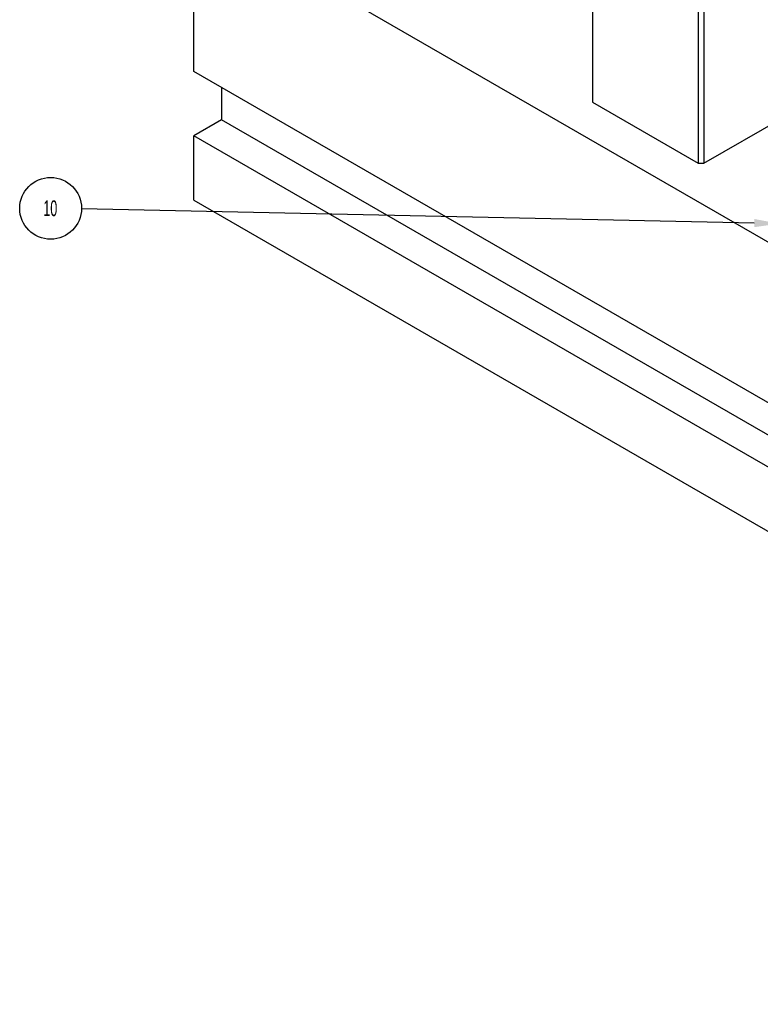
# Model space of a CAD drawing. Header units: inches. Extents: x 1880 to 2363, y -453 to -54.
# Tile 264 of 656: x 2063 to 2068, y -429 to -423. Entities that reach past the tile are written whole.
import ezdxf

# ---------------------------------------------------------------- set-up
doc = ezdxf.new("R2010")
doc.units = ezdxf.units.IN
doc.header["$LTSCALE"] = 0.5
doc.header["$MEASUREMENT"] = 0
doc.layers.add('DSS-M-S', color=53, linetype='Continuous')
doc.layers.add('SID-M-S', color=105, linetype='Continuous')
doc.styles.add('SLDTEXTSTYLE0', font='TXT', dxfattribs={"width": 0.595745})

msp = doc.modelspace()

# ---------------------------------------------------------------- linework, layer by layer
at = {"layer": 'DSS-M-S', "linetype": 'Continuous', "lineweight": 25}
for p, q in [((2064.23349, -423.36765), (2064.23349, -422.34697)), ((2064.23349, -422.34697), (2073.07233, -427.44952)), ((2066.7614, -422.35698), (2066.7614, -423.56138)), ((2067.43315, -422.74478), (2067.43315, -423.94917)), ((2067.46851, -422.74478), (2067.46851, -423.94917)), ((2067.46851, -423.94917), (2068.84737, -423.15318)), ((2073.07233, -428.4702), (2064.23349, -423.36765)), ((2064.41027, -423.4697), (2064.41027, -423.67387)), ((2066.7614, -423.56138), (2067.43315, -423.94917)), ((2064.41027, -423.67387), (2064.23349, -423.77592)), ((2073.24911, -428.77642), (2064.41027, -423.67387)), ((2073.07233, -428.87847), (2064.23349, -423.77592)), ((2064.23349, -424.18419), (2064.23349, -423.77592)), ((2067.43315, -423.94917), (2067.46851, -423.94917)), ((2064.23349, -424.18419), (2073.07233, -429.28674))]:
    msp.add_line(p, q, dxfattribs=at)
at = {"layer": 'SID-M-S'}
msp.add_line((2067.78852, -424.32936), (2063.52189, -424.2398), dxfattribs=at)
at = {"layer": 'SID-M-S', "color": 0}
msp.add_circle((2063.32594, -424.23568), 0.196, dxfattribs=at)
at = {"layer": 'SID-M-S'}
msp.add_solid([(2067.78907, -424.30336), (2067.94449, -424.33263), (2067.78907, -424.30336), (2067.78798, -424.35535)], dxfattribs=at)

# ---------------------------------------------------------------- texts
at = {"layer": 'SID-M-S', "color": 0, "insert": (2063.32392, -424.18531), "char_height": 0.1, "attachment_point": 2, "style": 'SLDTEXTSTYLE0'}
msp.add_mtext('10', dxfattribs=at)

doc.saveas('drawing.dxf')
